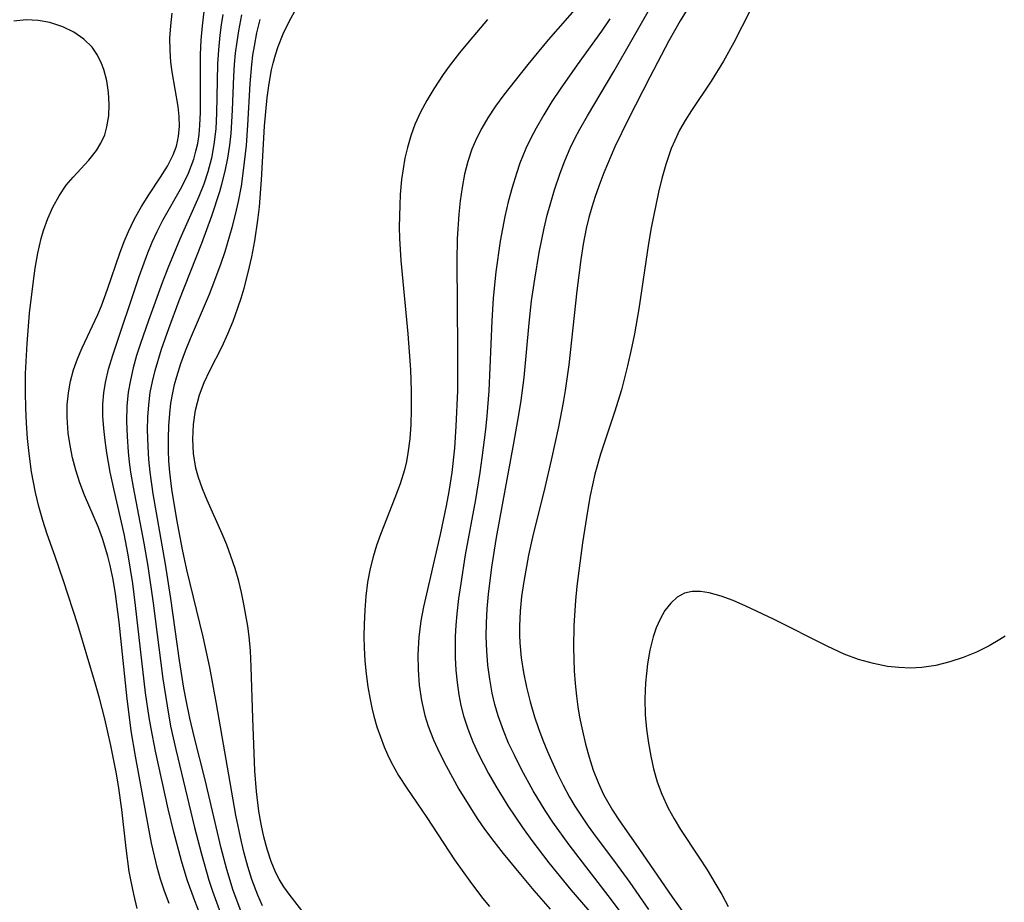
# Model space of a CAD drawing. Header units: metres. Extents: x 1073367 to 1082519, y 1569854 to 1574957.
# Tile 678 of 1056: x 1080928 to 1081049, y 1570821 to 1570929. Entities that reach past the tile are written whole.
import ezdxf

# ---------------------------------------------------------------- set-up
doc = ezdxf.new("R2010")
doc.units = ezdxf.units.M
doc.layers.add('CGG_CurvaNivelLidar_v1', color=253, linetype='Continuous', lineweight=30)

msp = doc.modelspace()

# ---------------------------------------------------------------- linework, layer by layer
at = {"layer": 'CGG_CurvaNivelLidar_v1'}
for p, q in [((1081011.556, 1570933.399, 76.5), (1081008.7818, 1570928.8578, 76.5)), ((1080960.8754, 1570928.7405, 74.5), (1080962.4595, 1570931.6972, 74.5)), ((1081002.9157, 1570926.5719, 76), (1081006.1108, 1570932.1992, 76)), ((1080950.2583, 1570928.2286, 76.5), (1080950.4664, 1570929.9706, 76.5)), ((1080996.4498, 1570930.8942, 75), (1080992.6022, 1570926.5254, 75)), ((1081017.3817, 1570930.1225, 77), (1081015.383, 1570926.193, 77)), ((1080928.6532, 1570928.9596, 77.5), (1080927.1547, 1570928.8028, 77.5)), ((1080930.1193, 1570928.8876, 77.5), (1080928.6532, 1570928.9596, 77.5)), ((1080931.5687, 1570928.6173, 77.5), (1080930.1193, 1570928.8876, 77.5)), ((1080946.3679, 1570928.2341, 77), (1080946.5444, 1570929.7704, 77)), ((1080952.7535, 1570929.6149, 76), (1080952.5491, 1570928.3549, 76)), ((1080954.6985, 1570927.6283, 75.5), (1080955.089, 1570929.5833, 75.5)), ((1080956.9236, 1570927.3875, 75), (1080957.3118, 1570928.9998, 75)), ((1080960.1536, 1570927.2337, 74.5), (1080960.8754, 1570928.7405, 74.5)), ((1080985.1878, 1570928.9986, 74.5), (1080982.9156, 1570926.3671, 74.5)), ((1081000.1816, 1570929.1026, 75.5), (1080999.1473, 1570927.5789, 75.5)), ((1081008.7818, 1570928.8578, 76.5), (1081007.4099, 1570926.4043, 76.5)), ((1080933.149, 1570928.1002, 77.5), (1080931.5687, 1570928.6173, 77.5)), ((1080934.4986, 1570927.4422, 77.5), (1080933.149, 1570928.1002, 77.5)), ((1080946.2783, 1570926.6987, 77), (1080946.3679, 1570928.2341, 77)), ((1080950.1168, 1570926.4756, 76.5), (1080950.2583, 1570928.2286, 76.5)), ((1080952.5491, 1570928.3549, 76), (1080952.3842, 1570927.0854, 76)), ((1080954.489, 1570926.2644, 75.5), (1080954.6985, 1570927.6283, 75.5)), ((1080999.1473, 1570927.5789, 75.5), (1080996.169, 1570923.4568, 75.5)), ((1080935.7118, 1570926.6112, 77.5), (1080934.4986, 1570927.4422, 77.5)), ((1080936.7371, 1570925.5998, 77.5), (1080935.7118, 1570926.6112, 77.5)), ((1080946.2845, 1570925.2259, 77), (1080946.2783, 1570926.6987, 77)), ((1080950.0323, 1570924.718, 76.5), (1080950.1168, 1570926.4756, 76.5)), ((1080952.3842, 1570927.0854, 76), (1080952.2108, 1570925.3085, 76)), ((1080954.3238, 1570924.8901, 75.5), (1080954.489, 1570926.2644, 75.5)), ((1080956.6134, 1570925.748, 75), (1080956.9236, 1570927.3875, 75)), ((1080959.5246, 1570925.6902, 74.5), (1080960.1536, 1570927.2337, 74.5)), ((1080982.9156, 1570926.3671, 74.5), (1080981.7459, 1570924.926, 74.5)), ((1080992.6022, 1570926.5254, 75), (1080990.1191, 1570923.513, 75)), ((1081000.6414, 1570922.6522, 76), (1081002.9157, 1570926.5719, 76)), ((1081007.4099, 1570926.4043, 76.5), (1081005.0652, 1570921.9531, 76.5)), ((1080937.3906, 1570924.6546, 77.5), (1080936.7371, 1570925.5998, 77.5)), ((1080946.3833, 1570923.769, 77), (1080946.2845, 1570925.2259, 77)), ((1080952.2108, 1570925.3085, 76), (1080952.0991, 1570923.5236, 76)), ((1080956.445, 1570924.6189, 75), (1080956.6134, 1570925.748, 75)), ((1080959.1926, 1570924.6923, 74.5), (1080959.5246, 1570925.6902, 74.5)), ((1081015.383, 1570926.193, 77), (1081014.0854, 1570923.8829, 77)), ((1080937.9048, 1570923.6124, 77.5), (1080937.3906, 1570924.6546, 77.5)), ((1080950.0003, 1570922.4187, 76.5), (1080950.0323, 1570924.718, 76.5)), ((1080954.2, 1570923.508, 75.5), (1080954.3238, 1570924.8901, 75.5)), ((1080956.3091, 1570923.4816, 75), (1080956.445, 1570924.6189, 75)), ((1080958.9109, 1570923.6757, 74.5), (1080959.1926, 1570924.6923, 74.5)), ((1080981.7459, 1570924.926, 74.5), (1080980.6172, 1570923.4611, 74.5)), ((1081014.0854, 1570923.8829, 77), (1081012.5982, 1570921.4556, 77)), ((1080938.1795, 1570922.8744, 77.5), (1080937.9048, 1570923.6124, 77.5)), ((1080938.5451, 1570921.4874, 77.5), (1080938.1795, 1570922.8744, 77.5)), ((1080946.5308, 1570922.5972, 77), (1080946.3833, 1570923.769, 77)), ((1080952.0991, 1570923.5236, 76), (1080951.9816, 1570917.5462, 76)), ((1080954.1118, 1570922.0843, 75.5), (1080954.2, 1570923.508, 75.5)), ((1080956.1124, 1570921.1287, 75), (1080956.3091, 1570923.4816, 75)), ((1080958.4097, 1570921.1513, 74.5), (1080958.7174, 1570922.8401, 74.5)), ((1080958.7174, 1570922.8401, 74.5), (1080958.9109, 1570923.6757, 74.5)), ((1080980.6172, 1570923.4611, 74.5), (1080979.7442, 1570922.257, 74.5)), ((1080990.1191, 1570923.513, 75), (1080987.1947, 1570919.7632, 75)), ((1080996.169, 1570923.4568, 75.5), (1080994.0694, 1570920.4667, 75.5)), ((1080997.4189, 1570917.2006, 76), (1081000.6414, 1570922.6522, 76)), ((1080938.7596, 1570920.0587, 77.5), (1080938.5451, 1570921.4874, 77.5)), ((1080947.2953, 1570918.331, 77), (1080946.5308, 1570922.5972, 77)), ((1080950.0255, 1570917.6302, 76.5), (1080950.0003, 1570922.4187, 76.5)), ((1080953.9374, 1570917.9212, 75.5), (1080954.1118, 1570922.0843, 75.5)), ((1080979.7442, 1570922.257, 74.5), (1080978.6, 1570920.5291, 74.5)), ((1081005.0652, 1570921.9531, 76.5), (1081002.4634, 1570916.8225, 76.5)), ((1081012.5982, 1570921.4556, 77), (1081010.1656, 1570917.8662, 77)), ((1080955.8154, 1570916.0754, 75), (1080956.1124, 1570921.1287, 75)), ((1080958.1811, 1570919.435, 74.5), (1080958.4097, 1570921.1513, 74.5)), ((1080978.6, 1570920.5291, 74.5), (1080977.7477, 1570919.1002, 74.5)), ((1080994.0694, 1570920.4667, 75.5), (1080993.0634, 1570918.9453, 75.5)), ((1080938.8341, 1570918.6233, 77.5), (1080938.7596, 1570920.0587, 77.5)), ((1080957.8754, 1570915.9485, 74.5), (1080958.1811, 1570919.435, 74.5)), ((1080977.7477, 1570919.1002, 74.5), (1080976.9721, 1570917.6383, 74.5)), ((1080987.1947, 1570919.7632, 75), (1080986.179, 1570918.3717, 75)), ((1080938.7695, 1570917.2144, 77.5), (1080938.8341, 1570918.6233, 77.5)), ((1080947.4172, 1570917.1108, 77), (1080947.2953, 1570918.331, 77)), ((1080953.7556, 1570915.0576, 75.5), (1080953.9374, 1570917.9212, 75.5)), ((1080986.179, 1570918.3717, 75), (1080985.2286, 1570916.9491, 75)), ((1080993.0634, 1570918.9453, 75.5), (1080992.0656, 1570917.3394, 75.5)), ((1081010.1656, 1570917.8662, 77), (1081009.3877, 1570916.6394, 77)), ((1080938.5566, 1570915.8649, 77.5), (1080938.7695, 1570917.2144, 77.5)), ((1080947.4354, 1570915.901, 77), (1080947.4172, 1570917.1108, 77)), ((1080949.9527, 1570916.0639, 76.5), (1080950.0255, 1570917.6302, 76.5)), ((1080951.9816, 1570917.5462, 76), (1080951.8797, 1570915.6122, 76)), ((1080976.9721, 1570917.6383, 74.5), (1080976.2933, 1570916.1372, 74.5)), ((1080985.2286, 1570916.9491, 75), (1080984.4953, 1570915.708, 75)), ((1080992.0656, 1570917.3394, 75.5), (1080991.1285, 1570915.7038, 75.5)), ((1080996.5157, 1570915.5906, 76), (1080997.4189, 1570917.2006, 76)), ((1081002.4634, 1570916.8225, 76.5), (1081000.8008, 1570913.3954, 76.5)), ((1081009.3877, 1570916.6394, 77), (1081008.7261, 1570915.4428, 77)), ((1080938.2757, 1570914.8905, 77.5), (1080938.5566, 1570915.8649, 77.5)), ((1080947.331, 1570914.7116, 77), (1080947.4354, 1570915.901, 77)), ((1080949.8415, 1570914.9422, 76.5), (1080949.9527, 1570916.0639, 76.5)), ((1080951.8797, 1570915.6122, 76), (1080951.667, 1570913.6981, 76)), ((1080955.6391, 1570913.5877, 75), (1080955.8154, 1570916.0754, 75)), ((1080957.4918, 1570909.3868, 74.5), (1080957.8754, 1570915.9485, 74.5)), ((1080976.2933, 1570916.1372, 74.5), (1080975.7815, 1570914.7471, 74.5)), ((1080984.4953, 1570915.708, 75), (1080983.8404, 1570914.4313, 75)), ((1080991.1285, 1570915.7038, 75.5), (1080990.4829, 1570914.4688, 75.5)), ((1080995.9012, 1570914.4188, 76), (1080996.5157, 1570915.5906, 76)), ((1081008.7261, 1570915.4428, 77), (1081008.1308, 1570914.2044, 77)), ((1080937.8151, 1570913.878, 77.5), (1080938.2757, 1570914.8905, 77.5)), ((1080947.2093, 1570914.0525, 77), (1080947.331, 1570914.7116, 77)), ((1080949.6687, 1570913.8358, 76.5), (1080949.8415, 1570914.9422, 76.5)), ((1080953.6041, 1570913.6348, 75.5), (1080953.7556, 1570915.0576, 75.5)), ((1080975.7815, 1570914.7471, 74.5), (1080975.3643, 1570913.3242, 74.5)), ((1080983.8404, 1570914.4313, 75), (1080983.2762, 1570913.117, 75)), ((1080990.4829, 1570914.4688, 75.5), (1080989.8896, 1570913.2106, 75.5)), ((1080995.3251, 1570913.2296, 76), (1080995.9012, 1570914.4188, 76)), ((1081008.1308, 1570914.2044, 77), (1081007.7037, 1570913.1963, 77)), ((1080937.2574, 1570912.9631, 77.5), (1080937.8151, 1570913.878, 77.5)), ((1080946.6746, 1570912.4226, 77), (1080947.0593, 1570913.475, 77)), ((1080947.0593, 1570913.475, 77), (1080947.2093, 1570914.0525, 77)), ((1080949.4548, 1570912.8645, 76.5), (1080949.6687, 1570913.8358, 76.5)), ((1080951.667, 1570913.6981, 76), (1080951.3529, 1570912.0145, 76)), ((1080953.3585, 1570912.026, 75.5), (1080953.6041, 1570913.6348, 75.5)), ((1080955.3007, 1570910.5268, 75), (1080955.6391, 1570913.5877, 75)), ((1080975.3643, 1570913.3242, 74.5), (1080975.0704, 1570912.0366, 74.5)), ((1080983.2762, 1570913.117, 75), (1080982.7664, 1570911.6063, 75)), ((1080989.8896, 1570913.2106, 75.5), (1080989.1623, 1570911.413, 75.5)), ((1080994.6673, 1570911.7126, 76), (1080995.3251, 1570913.2296, 76)), ((1081000.8008, 1570913.3954, 76.5), (1080999.4454, 1570910.2324, 76.5)), ((1081007.7037, 1570913.1963, 77), (1081007.3399, 1570912.2229, 77)), ((1080934.3969, 1570909.7119, 77.5), (1080936.335, 1570911.7848, 77.5)), ((1080936.335, 1570911.7848, 77.5), (1080937.2574, 1570912.9631, 77.5)), ((1080945.9666, 1570911.0507, 77), (1080946.6746, 1570912.4226, 77)), ((1080948.526, 1570910.1734, 76.5), (1080949.1832, 1570911.9104, 76.5)), ((1080949.1832, 1570911.9104, 76.5), (1080949.4548, 1570912.8645, 76.5)), ((1080951.3529, 1570912.0145, 76), (1080950.918, 1570910.3589, 76)), ((1080953.0367, 1570910.4303, 75.5), (1080953.3585, 1570912.026, 75.5)), ((1080975.0704, 1570912.0366, 74.5), (1080974.8395, 1570910.7312, 74.5)), ((1081007.3399, 1570912.2229, 77), (1081007.0131, 1570911.2319, 77)), ((1080945.1185, 1570909.7137, 77), (1080945.9666, 1570911.0507, 77)), ((1080974.8395, 1570910.7312, 74.5), (1080974.6632, 1570909.4116, 74.5)), ((1080982.7664, 1570911.6063, 75), (1080982.3698, 1570910.0551, 75)), ((1080989.1623, 1570911.413, 75.5), (1080988.7201, 1570910.1493, 75.5)), ((1080994.0734, 1570910.168, 76), (1080994.6673, 1570911.7126, 76)), ((1081007.0131, 1570911.2319, 77), (1081006.5417, 1570909.5542, 77)), ((1080933.5383, 1570908.6999, 77.5), (1080934.3969, 1570909.7119, 77.5)), ((1080943.6654, 1570907.5467, 77), (1080945.1185, 1570909.7137, 77)), ((1080947.7112, 1570908.4997, 76.5), (1080948.526, 1570910.1734, 76.5)), ((1080950.918, 1570910.3589, 76), (1080950.4054, 1570908.8359, 76)), ((1080952.6418, 1570908.8497, 75.5), (1080953.0367, 1570910.4303, 75.5)), ((1080955.027, 1570908.6087, 75), (1080955.3007, 1570910.5268, 75)), ((1080957.2355, 1570906.0673, 74.5), (1080957.4918, 1570909.3868, 74.5)), ((1080974.6632, 1570909.4116, 74.5), (1080974.4975, 1570907.5929, 74.5)), ((1080982.3698, 1570910.0551, 75), (1080982.064, 1570908.4384, 75)), ((1080988.7201, 1570910.1493, 75.5), (1080988.1851, 1570908.4189, 75.5)), ((1080993.386, 1570908.1303, 76), (1080994.0734, 1570910.168, 76)), ((1080999.4454, 1570910.2324, 76.5), (1080998.8167, 1570908.6, 76.5)), ((1081006.5417, 1570909.5542, 77), (1081006.1335, 1570907.8474, 77)), ((1080932.6859, 1570907.4159, 77.5), (1080933.5383, 1570908.6999, 77.5)), ((1080945.4136, 1570904.452, 76.5), (1080947.7112, 1570908.4997, 76.5)), ((1080950.4054, 1570908.8359, 76), (1080949.8153, 1570907.3343, 76)), ((1080952.3798, 1570907.9384, 75.5), (1080952.6418, 1570908.8497, 75.5)), ((1080954.6831, 1570906.7056, 75), (1080955.027, 1570908.6087, 75)), ((1080982.064, 1570908.4384, 75), (1080981.8334, 1570906.797, 75)), ((1080988.1851, 1570908.4189, 75.5), (1080987.7141, 1570906.6655, 75.5)), ((1080998.8167, 1570908.6, 76.5), (1080998.3729, 1570907.3275, 76.5)), ((1080931.9404, 1570906.0063, 77.5), (1080932.6859, 1570907.4159, 77.5)), ((1080942.7803, 1570906.1095, 77), (1080943.6654, 1570907.5467, 77)), ((1080949.8153, 1570907.3343, 76), (1080947.4914, 1570902.1182, 76)), ((1080951.4066, 1570904.9727, 75.5), (1080952.3798, 1570907.9384, 75.5)), ((1080974.4975, 1570907.5929, 74.5), (1080974.4215, 1570906.2535, 74.5)), ((1080992.9277, 1570906.5898, 76), (1080993.386, 1570908.1303, 76)), ((1080998.3729, 1570907.3275, 76.5), (1080997.968, 1570906.0427, 76.5)), ((1081006.1335, 1570907.8474, 77), (1081005.2354, 1570903.4893, 77)), ((1080931.3203, 1570904.6168, 77.5), (1080931.9404, 1570906.0063, 77.5)), ((1080941.9466, 1570904.6136, 77), (1080942.7803, 1570906.1095, 77)), ((1080954.3175, 1570905.1093, 75), (1080954.6831, 1570906.7056, 75)), ((1080957.0477, 1570904.4173, 74.5), (1080957.2355, 1570906.0673, 74.5)), ((1080974.4215, 1570906.2535, 74.5), (1080974.3778, 1570903.5596, 74.5)), ((1080981.8334, 1570906.797, 75), (1080981.6603, 1570905.1731, 75)), ((1080987.7141, 1570906.6655, 75.5), (1080987.3054, 1570904.8925, 75.5)), ((1080992.5113, 1570905.035, 76), (1080992.9277, 1570906.5898, 76)), ((1080997.968, 1570906.0427, 76.5), (1080997.6045, 1570904.7456, 76.5)), ((1080930.7823, 1570903.1593, 77.5), (1080931.3203, 1570904.6168, 77.5)), ((1080941.1855, 1570903.0621, 77), (1080941.9466, 1570904.6136, 77)), ((1080950.1844, 1570901.6344, 75.5), (1080951.4066, 1570904.9727, 75.5)), ((1080953.8973, 1570903.5239, 75), (1080954.3175, 1570905.1093, 75)), ((1080981.6603, 1570905.1731, 75), (1080981.4629, 1570902.1605, 75)), ((1080987.3054, 1570904.8925, 75.5), (1080986.7471, 1570901.8567, 75.5)), ((1080992.1359, 1570903.4678, 76), (1080992.5113, 1570905.035, 76)), ((1080997.6045, 1570904.7456, 76.5), (1080997.2772, 1570903.3982, 76.5)), ((1080944.6975, 1570903.0358, 76.5), (1080945.4136, 1570904.452, 76.5)), ((1080953.0236, 1570900.6144, 75), (1080953.8973, 1570903.5239, 75)), ((1080956.659, 1570901.8922, 74.5), (1080957.0477, 1570904.4173, 74.5)), ((1080974.3778, 1570903.5596, 74.5), (1080974.4125, 1570902.2059, 74.5)), ((1080991.5231, 1570900.4534, 76), (1080992.1359, 1570903.4678, 76)), ((1080997.2772, 1570903.3982, 76.5), (1080996.8974, 1570901.4887, 76.5)), ((1081005.2354, 1570903.4893, 77), (1081004.9089, 1570901.578, 77)), ((1080930.0716, 1570900.3975, 77.5), (1080930.492, 1570902.194, 77.5)), ((1080930.492, 1570902.194, 77.5), (1080930.7823, 1570903.1593, 77.5)), ((1080940.6568, 1570901.8205, 77), (1080941.1855, 1570903.0621, 77)), ((1080944.1128, 1570901.747, 76.5), (1080944.6975, 1570903.0358, 76.5)), ((1080974.4125, 1570902.2059, 74.5), (1080974.5769, 1570899.4944, 74.5)), ((1080981.4629, 1570902.1605, 75), (1080981.4082, 1570899.4285, 75)), ((1080940.1151, 1570900.3763, 77), (1080940.6568, 1570901.8205, 77)), ((1080943.5713, 1570900.4314, 76.5), (1080944.1128, 1570901.747, 76.5)), ((1080947.4914, 1570902.1182, 76), (1080946.0063, 1570898.5679, 76)), ((1080947.405, 1570894.5837, 75.5), (1080950.1844, 1570901.6344, 75.5)), ((1080956.2964, 1570899.9481, 74.5), (1080956.659, 1570901.8922, 74.5)), ((1080986.7471, 1570901.8567, 75.5), (1080986.214, 1570898.1131, 75.5)), ((1080996.8974, 1570901.4887, 76.5), (1080996.5984, 1570899.5968, 76.5)), ((1081004.9089, 1570901.578, 77), (1081003.7234, 1570893.5891, 77)), ((1080929.7505, 1570898.5502, 77.5), (1080930.0716, 1570900.3975, 77.5)), ((1080938.6324, 1570895.9671, 77), (1080940.1151, 1570900.3763, 77)), ((1080942.5175, 1570897.5202, 76.5), (1080943.5713, 1570900.4314, 76.5)), ((1080952.5392, 1570899.1729, 75), (1080953.0236, 1570900.6144, 75)), ((1080955.8753, 1570898.0199, 74.5), (1080956.2964, 1570899.9481, 74.5)), ((1080990.9665, 1570897.2022, 76), (1080991.5231, 1570900.4534, 76)), ((1080929.4921, 1570896.6698, 77.5), (1080929.7505, 1570898.5502, 77.5)), ((1080946.0063, 1570898.5679, 76), (1080945.3066, 1570896.7688, 76)), ((1080951.7792, 1570897.1017, 75), (1080952.5392, 1570899.1729, 75)), ((1080974.5769, 1570899.4944, 74.5), (1080975.4204, 1570890.519, 74.5)), ((1080981.4082, 1570899.4285, 75), (1080981.5119, 1570888.5831, 75)), ((1080996.5984, 1570899.5968, 76.5), (1080996.1272, 1570895.7812, 76.5)), ((1080939.2735, 1570887.9191, 76.5), (1080942.5175, 1570897.5202, 76.5)), ((1080955.38, 1570896.1151, 74.5), (1080955.8753, 1570898.0199, 74.5)), ((1080986.214, 1570898.1131, 75.5), (1080985.8936, 1570894.8767, 75.5)), ((1080929.0688, 1570893.0312, 77.5), (1080929.4921, 1570896.6698, 77.5)), ((1080945.3066, 1570896.7688, 76), (1080943.6392, 1570892.1655, 76)), ((1080951.1044, 1570895.3777, 75), (1080951.7792, 1570897.1017, 75)), ((1080955.0094, 1570894.8899, 74.5), (1080955.38, 1570896.1151, 74.5)), ((1080990.5906, 1570894.5372, 76), (1080990.9665, 1570897.2022, 76)), ((1080937.8818, 1570893.9494, 77), (1080938.6324, 1570895.9671, 77)), ((1080950.4029, 1570893.6687, 75), (1080951.1044, 1570895.3777, 75)), ((1080996.1272, 1570895.7812, 76.5), (1080995.1314, 1570886.7041, 76.5)), ((1080937.4257, 1570892.8729, 77), (1080937.8818, 1570893.9494, 77)), ((1080946.1242, 1570891.1836, 75.5), (1080947.405, 1570894.5837, 75.5)), ((1080954.603, 1570893.679, 74.5), (1080955.0094, 1570894.8899, 74.5)), ((1080985.8936, 1570894.8767, 75.5), (1080985.724, 1570892.1238, 75.5)), ((1080990.2914, 1570891.837, 76), (1080990.5906, 1570894.5372, 76)), ((1080928.7569, 1570889.3475, 77.5), (1080929.0688, 1570893.0312, 77.5)), ((1080935.5108, 1570888.8171, 77), (1080937.4257, 1570892.8729, 77)), ((1080948.7866, 1570889.9557, 75), (1080950.4029, 1570893.6687, 75)), ((1080954.0068, 1570892.077, 74.5), (1080954.603, 1570893.679, 74.5)), ((1081003.7234, 1570893.5891, 77), (1081003.1736, 1570890.4926, 77)), ((1080943.6392, 1570892.1655, 76), (1080942.6688, 1570889.3485, 76)), ((1080953.3563, 1570890.5066, 74.5), (1080954.0068, 1570892.077, 74.5)), ((1080985.724, 1570892.1238, 75.5), (1080985.3368, 1570883.5319, 75.5)), ((1080989.6717, 1570885.1543, 76), (1080990.2914, 1570891.837, 76)), ((1080945.2327, 1570888.6403, 75.5), (1080946.1242, 1570891.1836, 75.5)), ((1080952.6527, 1570888.974, 74.5), (1080953.3563, 1570890.5066, 74.5)), ((1080975.4204, 1570890.519, 74.5), (1080975.7378, 1570886.1078, 74.5)), ((1081003.1736, 1570890.4926, 77), (1081002.8648, 1570888.9523, 77)), ((1080928.591, 1570885.6411, 77.5), (1080928.7569, 1570889.3475, 77.5)), ((1080942.6688, 1570889.3485, 76), (1080942.1936, 1570887.8428, 76)), ((1080948.161, 1570888.4223, 75), (1080948.7866, 1570889.9557, 75)), ((1080951.1547, 1570886.0093, 74.5), (1080952.6527, 1570888.974, 74.5)), ((1081002.8648, 1570888.9523, 77), (1081002.338, 1570886.5793, 77)), ((1080934.9346, 1570887.453, 77), (1080935.5108, 1570888.8171, 77)), ((1080938.7626, 1570886.2, 76.5), (1080939.2735, 1570887.9191, 76.5)), ((1080942.1936, 1570887.8428, 76), (1080941.7682, 1570886.3315, 76)), ((1080944.4448, 1570886.0302, 75.5), (1080945.2327, 1570888.6403, 75.5)), ((1080947.5939, 1570886.8703, 75), (1080948.161, 1570888.4223, 75)), ((1080981.5119, 1570888.5831, 75), (1080981.4861, 1570883.5199, 75)), ((1080934.461, 1570886.0932, 77), (1080934.9346, 1570887.453, 77)), ((1080947.0992, 1570885.2992, 75), (1080947.5939, 1570886.8703, 75)), ((1080995.1314, 1570886.7041, 76.5), (1080994.6978, 1570883.5683, 76.5)), ((1081002.338, 1570886.5793, 77), (1081001.5874, 1570883.6631, 77)), ((1080928.5676, 1570883.3258, 77.5), (1080928.591, 1570885.6411, 77.5)), ((1080934.0891, 1570884.7068, 77), (1080934.461, 1570886.0932, 77)), ((1080938.3587, 1570884.5333, 76.5), (1080938.7626, 1570886.2, 76.5)), ((1080941.7682, 1570886.3315, 76), (1080941.4202, 1570884.8491, 76)), ((1080944.1169, 1570884.689, 75.5), (1080944.4448, 1570886.0302, 75.5)), ((1080946.8325, 1570884.2974, 75), (1080947.0992, 1570885.2992, 75)), ((1080950.46, 1570884.5352, 74.5), (1080951.1547, 1570886.0093, 74.5)), ((1080975.7378, 1570886.1078, 74.5), (1080975.8392, 1570883.5223, 74.5)), ((1080933.8317, 1570883.2977, 77), (1080934.0891, 1570884.7068, 77)), ((1080938.1596, 1570883.299, 76.5), (1080938.3587, 1570884.5333, 76.5)), ((1080941.4202, 1570884.8491, 76), (1080941.1603, 1570883.3555, 76)), ((1080943.8582, 1570883.3378, 75.5), (1080944.1169, 1570884.689, 75.5)), ((1080946.6079, 1570883.2868, 75), (1080946.8325, 1570884.2974, 75)), ((1080949.8786, 1570883.035, 74.5), (1080950.46, 1570884.5352, 74.5)), ((1080989.3081, 1570882.3302, 76), (1080989.6717, 1570885.1543, 76)), ((1080928.6037, 1570881.4552, 77.5), (1080928.5676, 1570883.3258, 77.5)), ((1080933.6962, 1570881.8034, 77), (1080933.8317, 1570883.2977, 77)), ((1080938.0512, 1570881.8818, 76.5), (1080938.1596, 1570883.299, 76.5)), ((1080941.1603, 1570883.3555, 76), (1080940.9949, 1570881.6682, 76)), ((1080943.6659, 1570881.8222, 75.5), (1080943.8582, 1570883.3378, 75.5)), ((1080946.3939, 1570882.0234, 75), (1080946.6079, 1570883.2868, 75)), ((1080949.3979, 1570881.1787, 74.5), (1080949.8786, 1570883.035, 74.5)), ((1080975.8392, 1570883.5223, 74.5), (1080975.8479, 1570881.191, 74.5)), ((1080981.4861, 1570883.5199, 75), (1080981.3162, 1570879.2054, 75)), ((1080985.3368, 1570883.5319, 75.5), (1080985.0932, 1570880.4569, 75.5)), ((1080994.6978, 1570883.5683, 76.5), (1080994.45, 1570882.0871, 76.5)), ((1081001.5874, 1570883.6631, 77), (1081000.7557, 1570880.935, 77)), ((1080933.6826, 1570880.2956, 77), (1080933.6962, 1570881.8034, 77)), ((1080938.0551, 1570880.4138, 76.5), (1080938.0512, 1570881.8818, 76.5)), ((1080940.9949, 1570881.6682, 76), (1080940.9483, 1570879.8086, 76)), ((1080943.5621, 1570880.2946, 75.5), (1080943.6659, 1570881.8222, 75.5)), ((1080946.2418, 1570880.7481, 75), (1080946.3939, 1570882.0234, 75)), ((1080989.0342, 1570880.5901, 76), (1080989.3081, 1570882.3302, 76)), ((1080994.45, 1570882.0871, 76.5), (1080993.8815, 1570879.1355, 76.5)), ((1080928.6866, 1570879.5831, 77.5), (1080928.6037, 1570881.4552, 77.5)), ((1080946.1293, 1570879.2551, 75), (1080946.2418, 1570880.7481, 75)), ((1080949.1513, 1570879.4154, 74.5), (1080949.3979, 1570881.1787, 74.5)), ((1080975.8479, 1570881.191, 74.5), (1080975.7879, 1570879.41, 74.5)), ((1080985.0932, 1570880.4569, 75.5), (1080984.9214, 1570878.7929, 75.5)), ((1080988.4245, 1570877.1153, 76), (1080989.0342, 1570880.5901, 76)), ((1081000.7557, 1570880.935, 77), (1080999.0256, 1570875.7759, 77)), ((1080928.818, 1570877.7134, 77.5), (1080928.6866, 1570879.5831, 77.5)), ((1080933.8165, 1570878.3644, 77), (1080933.6826, 1570880.2956, 77)), ((1080938.1512, 1570878.935, 76.5), (1080938.0551, 1570880.4138, 76.5)), ((1080940.9483, 1570879.8086, 76), (1080941.0108, 1570877.9386, 76)), ((1080943.5322, 1570878.7582, 75.5), (1080943.5621, 1570880.2946, 75.5)), ((1080946.0794, 1570877.7531, 75), (1080946.1293, 1570879.2551, 75)), ((1080949.0786, 1570877.6322, 74.5), (1080949.1513, 1570879.4154, 74.5)), ((1080975.7879, 1570879.41, 74.5), (1080975.655, 1570877.6461, 74.5)), ((1080934.0309, 1570876.8401, 77), (1080933.8165, 1570878.3644, 77)), ((1080938.3174, 1570877.4477, 76.5), (1080938.1512, 1570878.935, 76.5)), ((1080943.5879, 1570876.6999, 75.5), (1080943.5322, 1570878.7582, 75.5)), ((1080981.3162, 1570879.2054, 75), (1080981.1306, 1570876.5222, 75)), ((1080984.9214, 1570878.7929, 75.5), (1080984.498, 1570875.3281, 75.5)), ((1080993.8815, 1570879.1355, 76.5), (1080992.985, 1570875.0444, 76.5)), ((1080929.0042, 1570875.8504, 77.5), (1080928.818, 1570877.7134, 77.5)), ((1080934.3354, 1570875.3249, 77), (1080934.0309, 1570876.8401, 77)), ((1080938.5358, 1570875.9535, 76.5), (1080938.3174, 1570877.4477, 76.5)), ((1080941.0108, 1570877.9386, 76), (1080941.1573, 1570876.0624, 76)), ((1080946.0899, 1570876.2454, 75), (1080946.0794, 1570877.7531, 75)), ((1080949.1771, 1570875.8475, 74.5), (1080949.0786, 1570877.6322, 74.5)), ((1080975.655, 1570877.6461, 74.5), (1080975.4295, 1570875.9053, 74.5)), ((1080986.2918, 1570865.5815, 76), (1080988.4245, 1570877.1153, 76)), ((1080929.316, 1570873.6306, 77.5), (1080929.0042, 1570875.8504, 77.5)), ((1080938.9641, 1570873.5561, 76.5), (1080938.5358, 1570875.9535, 76.5)), ((1080941.1573, 1570876.0624, 76), (1080941.2926, 1570874.8167, 76)), ((1080943.6942, 1570875.1316, 75.5), (1080943.5879, 1570876.6999, 75.5)), ((1080946.15, 1570874.9011, 75), (1080946.0899, 1570876.2454, 75)), ((1080949.4583, 1570874.0798, 74.5), (1080949.1771, 1570875.8475, 74.5)), ((1080975.4295, 1570875.9053, 74.5), (1080975.2401, 1570874.8782, 74.5)), ((1080981.1306, 1570876.5222, 75), (1080980.8017, 1570873.5396, 75)), ((1080999.0256, 1570875.7759, 77), (1080998.3531, 1570873.342, 77)), ((1080934.7283, 1570873.8255, 77), (1080934.3354, 1570875.3249, 77)), ((1080941.2926, 1570874.8167, 76), (1080941.4579, 1570873.5712, 76)), ((1080943.8535, 1570873.5631, 75.5), (1080943.6942, 1570875.1316, 75.5)), ((1080946.2567, 1570873.5562, 75), (1080946.15, 1570874.9011, 75)), ((1080975.2401, 1570874.8782, 74.5), (1080975.0021, 1570873.8639, 74.5)), ((1080984.498, 1570875.3281, 75.5), (1080984.2426, 1570873.5282, 75.5)), ((1080992.985, 1570875.0444, 76.5), (1080992.2052, 1570871.716, 76.5)), ((1080929.8062, 1570871.0964, 77.5), (1080929.316, 1570873.6306, 77.5)), ((1080935.2338, 1570872.2775, 77), (1080934.7283, 1570873.8255, 77)), ((1080939.4311, 1570871.3574, 76.5), (1080938.9641, 1570873.5561, 76.5)), ((1080941.4579, 1570873.5712, 76), (1080941.7579, 1570871.7213, 76)), ((1080944.2304, 1570870.9179, 75.5), (1080943.8535, 1570873.5631, 75.5)), ((1080946.5041, 1570871.484, 75), (1080946.2567, 1570873.5562, 75)), ((1080949.7602, 1570872.9129, 74.5), (1080949.4583, 1570874.0798, 74.5)), ((1080975.0021, 1570873.8639, 74.5), (1080974.4718, 1570872.1408, 74.5)), ((1080980.8017, 1570873.5396, 75), (1080980.4422, 1570871.2213, 75)), ((1080984.2426, 1570873.5282, 75.5), (1080983.6937, 1570870.2174, 75.5)), ((1080998.3531, 1570873.342, 77), (1080997.7774, 1570870.7145, 77)), ((1080935.8194, 1570870.7555, 77), (1080935.2338, 1570872.2775, 77)), ((1080950.2448, 1570871.5199, 74.5), (1080949.7602, 1570872.9129, 74.5)), ((1080974.4718, 1570872.1408, 74.5), (1080973.8375, 1570870.442, 74.5)), ((1080930.2136, 1570869.3694, 77.5), (1080929.8062, 1570871.0964, 77.5)), ((1080940.6434, 1570866.0364, 76.5), (1080939.4311, 1570871.3574, 76.5)), ((1080941.7579, 1570871.7213, 76), (1080943.0859, 1570864.8967, 76)), ((1080945.7226, 1570862.3046, 75.5), (1080944.2304, 1570870.9179, 75.5)), ((1080947.1023, 1570867.7969, 75), (1080946.5041, 1570871.484, 75)), ((1080950.8212, 1570870.1436, 74.5), (1080950.2448, 1570871.5199, 74.5)), ((1080980.4422, 1570871.2213, 75), (1080980.1169, 1570869.4543, 75)), ((1080992.2052, 1570871.716, 76.5), (1080990.7031, 1570865.5971, 76.5)), ((1080937.5119, 1570866.798, 77), (1080935.8194, 1570870.7555, 77)), ((1080952.6728, 1570866.042, 74.5), (1080950.8212, 1570870.1436, 74.5)), ((1080973.8375, 1570870.442, 74.5), (1080972.0594, 1570865.9404, 74.5)), ((1080983.6937, 1570870.2174, 75.5), (1080982.4572, 1570863.4413, 75.5)), ((1080997.7774, 1570870.7145, 77), (1080997.428, 1570868.7927, 77)), ((1080930.6796, 1570867.6627, 77.5), (1080930.2136, 1570869.3694, 77.5)), ((1080980.1169, 1570869.4543, 75), (1080979.3798, 1570865.9344, 75)), ((1080997.428, 1570868.7927, 77), (1080996.8242, 1570864.9216, 77)), ((1080931.2105, 1570865.9817, 77.5), (1080930.6796, 1570867.6627, 77.5)), ((1080947.8204, 1570864.1166, 75), (1080947.1023, 1570867.7969, 75)), ((1080932.2026, 1570863.2414, 77.5), (1080931.2105, 1570865.9817, 77.5)), ((1080938.0069, 1570865.4615, 77), (1080937.5119, 1570866.798, 77)), ((1080941.161, 1570863.4452, 76.5), (1080940.6434, 1570866.0364, 76.5)), ((1080953.2289, 1570864.6779, 74.5), (1080952.6728, 1570866.042, 74.5)), ((1080972.0594, 1570865.9404, 74.5), (1080971.5802, 1570864.5764, 74.5)), ((1080938.6758, 1570863.2671, 77), (1080938.0069, 1570865.4615, 77)), ((1080943.0859, 1570864.8967, 76), (1080943.5822, 1570862.0433, 76)), ((1080979.3798, 1570865.9344, 75), (1080977.338, 1570857.0835, 75)), ((1080985.7089, 1570861.9414, 76), (1080986.2918, 1570865.5815, 76)), ((1080990.7031, 1570865.5971, 76.5), (1080990.221, 1570863.4233, 76.5)), ((1080996.8242, 1570864.9216, 77), (1080996.4767, 1570862.4236, 77)), ((1080948.3569, 1570861.6117, 75), (1080947.8204, 1570864.1166, 75)), ((1080953.7456, 1570863.2923, 74.5), (1080953.2289, 1570864.6779, 74.5)), ((1080971.5802, 1570864.5764, 74.5), (1080971.157, 1570863.1957, 74.5)), ((1080933.2397, 1570860.2509, 77.5), (1080932.2026, 1570863.2414, 77.5)), ((1080938.9543, 1570862.1372, 77), (1080938.6758, 1570863.2671, 77)), ((1080941.4583, 1570861.6954, 76.5), (1080941.161, 1570863.4452, 76.5)), ((1080954.2511, 1570861.7702, 74.5), (1080953.7456, 1570863.2923, 74.5)), ((1080971.157, 1570863.1957, 74.5), (1080970.8005, 1570861.7608, 74.5)), ((1080982.4572, 1570863.4413, 75.5), (1080981.8957, 1570859.9587, 75.5)), ((1080990.221, 1570863.4233, 76.5), (1080989.6261, 1570860.1881, 76.5)), ((1080996.4767, 1570862.4236, 77), (1080996.1475, 1570859.6283, 77)), ((1080939.3072, 1570860.426, 77), (1080938.9543, 1570862.1372, 77)), ((1080941.7201, 1570859.9387, 76.5), (1080941.4583, 1570861.6954, 76.5)), ((1080943.5822, 1570862.0433, 76), (1080944.2362, 1570857.5347, 76)), ((1080946.3644, 1570858.0899, 75.5), (1080945.7226, 1570862.3046, 75.5)), ((1080950.3527, 1570853.4254, 75), (1080948.3569, 1570861.6117, 75)), ((1080954.6967, 1570860.226, 74.5), (1080954.2511, 1570861.7702, 74.5)), ((1080970.8005, 1570861.7608, 74.5), (1080970.4922, 1570860.0888, 74.5)), ((1080985.3085, 1570858.6355, 76), (1080985.7089, 1570861.9414, 76)), ((1080934.9962, 1570854.8705, 77.5), (1080933.2397, 1570860.2509, 77.5)), ((1080939.6002, 1570858.6948, 77), (1080939.3072, 1570860.426, 77)), ((1080942.0715, 1570857.2312, 76.5), (1080941.7201, 1570859.9387, 76.5)), ((1080955.0432, 1570858.8244, 74.5), (1080954.6967, 1570860.226, 74.5)), ((1080970.4922, 1570860.0888, 74.5), (1080970.2755, 1570858.3976, 74.5)), ((1080981.8957, 1570859.9587, 75.5), (1080981.6367, 1570858.0903, 75.5)), ((1080989.6261, 1570860.1881, 76.5), (1080989.3673, 1570858.3666, 76.5)), ((1080955.3442, 1570857.41, 74.5), (1080955.0432, 1570858.8244, 74.5)), ((1080996.1475, 1570859.6283, 77), (1080995.979, 1570857.8739, 77)), ((1081009.3251, 1570858.7404, 77.5), (1081008.4234, 1570858.2562, 77.5)), ((1081010.261, 1570858.9469, 77.5), (1081009.3251, 1570858.7404, 77.5)), ((1081011.2772, 1570858.9498, 77.5), (1081010.261, 1570858.9469, 77.5)), ((1081012.3561, 1570858.7889, 77.5), (1081011.2772, 1570858.9498, 77.5)), ((1081013.8241, 1570858.3884, 77.5), (1081012.3561, 1570858.7889, 77.5)), ((1080940.0654, 1570855.1924, 77), (1080939.6002, 1570858.6948, 77)), ((1080944.2362, 1570857.5347, 76), (1080945.4188, 1570848.2724, 76)), ((1080947.4429, 1570850.5268, 75.5), (1080946.3644, 1570858.0899, 75.5)), ((1080970.2755, 1570858.3976, 74.5), (1080970.1338, 1570856.6929, 74.5)), ((1080981.6367, 1570858.0903, 75.5), (1080981.4236, 1570856.2221, 75.5)), ((1080985.1532, 1570856.8289, 76), (1080985.3085, 1570858.6355, 76)), ((1080989.3673, 1570858.3666, 76.5), (1080989.1818, 1570856.545, 76.5)), ((1080995.979, 1570857.8739, 77), (1080995.7703, 1570854.7864, 77)), ((1081007.6265, 1570857.5371, 77.5), (1081006.9271, 1570856.6292, 77.5)), ((1081008.4234, 1570858.2562, 77.5), (1081007.6265, 1570857.5371, 77.5)), ((1081015.3031, 1570857.8386, 77.5), (1081013.8241, 1570858.3884, 77.5)), ((1081016.821, 1570857.1798, 77.5), (1081015.3031, 1570857.8386, 77.5)), ((1080943.2888, 1570846.5443, 76.5), (1080942.0715, 1570857.2312, 76.5)), ((1080955.8034, 1570854.718, 74.5), (1080955.3442, 1570857.41, 74.5)), ((1080970.1338, 1570856.6929, 74.5), (1080970.0558, 1570854.9801, 74.5)), ((1080977.338, 1570857.0835, 75), (1080977.0135, 1570855.3495, 75)), ((1080985.0582, 1570855.1421, 76), (1080985.1532, 1570856.8289, 76)), ((1080989.1818, 1570856.545, 76.5), (1080989.0919, 1570854.7249, 76.5)), ((1081006.9271, 1570856.6292, 77.5), (1081006.3231, 1570855.5692, 77.5)), ((1081020.226, 1570855.5574, 77.5), (1081016.821, 1570857.1798, 77.5)), ((1080941.0145, 1570845.8212, 77), (1080940.0654, 1570855.1924, 77)), ((1080977.0135, 1570855.3495, 75), (1080976.7614, 1570853.3682, 75)), ((1080981.4236, 1570856.2221, 75.5), (1080981.3061, 1570854.8278, 75.5)), ((1080985.0279, 1570853.4586, 76), (1080985.0582, 1570855.1421, 76)), ((1081006.3231, 1570855.5692, 77.5), (1081005.8669, 1570854.5226, 77.5)), ((1081026.8747, 1570852.2113, 77.5), (1081020.226, 1570855.5574, 77.5)), ((1080937.1683, 1570847.5988, 77.5), (1080934.9962, 1570854.8705, 77.5)), ((1080955.9687, 1570853.4448, 74.5), (1080955.8034, 1570854.718, 74.5)), ((1080970.0558, 1570854.9801, 74.5), (1080970.0379, 1570853.4404, 74.5)), ((1080981.3061, 1570854.8278, 75.5), (1080981.2337, 1570853.4345, 75.5)), ((1080989.0919, 1570854.7249, 76.5), (1080989.0964, 1570853.6033, 76.5)), ((1080995.7703, 1570854.7864, 77), (1080995.7241, 1570852.1204, 77)), ((1081005.8669, 1570854.5226, 77.5), (1081005.4852, 1570853.3973, 77.5)), ((1080951.1585, 1570849.639, 75), (1080950.3527, 1570853.4254, 75)), ((1080956.1334, 1570851.7047, 74.5), (1080955.9687, 1570853.4448, 74.5)), ((1080970.0379, 1570853.4404, 74.5), (1080970.0724, 1570852.0555, 74.5)), ((1080976.7614, 1570853.3682, 75), (1080976.6484, 1570851.2488, 75)), ((1080981.2337, 1570853.4345, 75.5), (1080981.2131, 1570852.1466, 75.5)), ((1080985.0831, 1570851.6986, 76), (1080985.0279, 1570853.4586, 76)), ((1080989.0964, 1570853.6033, 76.5), (1080989.1402, 1570852.662, 76.5)), ((1081005.4852, 1570853.3973, 77.5), (1081005.0825, 1570851.7823, 77.5)), ((1081047.9593, 1570853.068, 77.5), (1081046.6475, 1570852.2956, 77.5)), ((1081048.5989, 1570853.5, 77.5), (1081047.9593, 1570853.068, 77.5)), ((1080956.2422, 1570849.732, 74.5), (1080956.1334, 1570851.7047, 74.5)), ((1080970.0724, 1570852.0555, 74.5), (1080970.1702, 1570850.4647, 74.5)), ((1080981.2131, 1570852.1466, 75.5), (1080981.2352, 1570850.8615, 75.5)), ((1080985.2274, 1570849.9474, 76), (1080985.0831, 1570851.6986, 76)), ((1080989.1402, 1570852.662, 76.5), (1080989.3219, 1570850.8453, 76.5)), ((1080995.7241, 1570852.1204, 77), (1080995.8174, 1570849.2393, 77)), ((1081005.0825, 1570851.7823, 77.5), (1081004.7889, 1570850.0864, 77.5)), ((1081028.884, 1570851.2866, 77.5), (1081026.8747, 1570852.2113, 77.5)), ((1081045.0841, 1570851.5298, 77.5), (1081043.4672, 1570850.8767, 77.5)), ((1081046.6475, 1570852.2956, 77.5), (1081045.0841, 1570851.5298, 77.5)), ((1080947.9859, 1570847.1351, 75.5), (1080947.4429, 1570850.5268, 75.5)), ((1080970.1702, 1570850.4647, 74.5), (1080970.3256, 1570848.8794, 74.5)), ((1080976.6484, 1570851.2488, 75), (1080976.6715, 1570849.3607, 75)), ((1080981.2352, 1570850.8615, 75.5), (1080981.3149, 1570849.328, 75.5)), ((1080989.3219, 1570850.8453, 76.5), (1080989.6087, 1570849.0373, 76.5)), ((1081030.659, 1570850.6376, 77.5), (1081028.884, 1570851.2866, 77.5)), ((1081032.4696, 1570850.1354, 77.5), (1081030.659, 1570850.6376, 77.5)), ((1081041.8125, 1570850.335, 77.5), (1081040.1177, 1570849.9137, 77.5)), ((1081043.4672, 1570850.8767, 77.5), (1081041.8125, 1570850.335, 77.5)), ((1080951.9912, 1570845.2203, 75), (1080951.1585, 1570849.639, 75)), ((1080956.4103, 1570843.4629, 74.5), (1080956.2422, 1570849.732, 74.5)), ((1080976.6715, 1570849.3607, 75), (1080976.8105, 1570847.4851, 75)), ((1080981.3149, 1570849.328, 75.5), (1080981.4571, 1570847.8041, 75.5)), ((1080985.4562, 1570848.2291, 76), (1080985.2274, 1570849.9474, 76)), ((1080995.8174, 1570849.2393, 77), (1080995.9211, 1570847.6957, 77)), ((1081004.7889, 1570850.0864, 77.5), (1081004.6472, 1570848.939, 77.5)), ((1081034.2, 1570849.7968, 77.5), (1081032.4696, 1570850.1354, 77.5)), ((1081035.6023, 1570849.636, 77.5), (1081034.2, 1570849.7968, 77.5)), ((1081037.0045, 1570849.5845, 77.5), (1081035.6023, 1570849.636, 77.5)), ((1081038.3992, 1570849.6525, 77.5), (1081037.0045, 1570849.5845, 77.5)), ((1081040.1177, 1570849.9137, 77.5), (1081038.3992, 1570849.6525, 77.5)), ((1080945.4188, 1570848.2724, 76), (1080945.914, 1570844.9708, 76)), ((1080970.3256, 1570848.8794, 74.5), (1080970.5369, 1570847.3035, 74.5)), ((1080985.7679, 1570846.5272, 76), (1080985.4562, 1570848.2291, 76)), ((1080989.6087, 1570849.0373, 76.5), (1080989.9802, 1570847.2395, 76.5)), ((1081004.6472, 1570848.939, 77.5), (1081004.546, 1570847.7743, 77.5)), ((1080937.6586, 1570845.8795, 77.5), (1080937.1683, 1570847.5988, 77.5)), ((1080948.2917, 1570845.4475, 75.5), (1080947.9859, 1570847.1351, 75.5)), ((1080970.5369, 1570847.3035, 74.5), (1080970.8065, 1570845.7413, 74.5)), ((1080976.8105, 1570847.4851, 75), (1080977.0769, 1570845.6319, 75)), ((1080981.4571, 1570847.8041, 75.5), (1080981.6714, 1570846.2941, 75.5)), ((1080989.9802, 1570847.2395, 76.5), (1080990.4233, 1570845.4541, 76.5)), ((1080995.9211, 1570847.6957, 77), (1080996.0715, 1570846.1597, 77)), ((1081004.546, 1570847.7743, 77.5), (1081004.4711, 1570845.8181, 77.5)), ((1080938.3082, 1570843.3842, 77.5), (1080937.6586, 1570845.8795, 77.5)), ((1080941.2969, 1570843.5537, 77), (1080941.0145, 1570845.8212, 77)), ((1080943.7191, 1570843.5496, 76.5), (1080943.2888, 1570846.5443, 76.5)), ((1080948.7009, 1570843.4417, 75.5), (1080948.2917, 1570845.4475, 75.5)), ((1080970.8065, 1570845.7413, 74.5), (1080971.023, 1570844.705, 74.5)), ((1080977.0769, 1570845.6319, 75), (1080977.504, 1570843.772, 75)), ((1080981.6714, 1570846.2941, 75.5), (1080981.9254, 1570844.9981, 75.5)), ((1080986.0961, 1570845.1121, 76), (1080985.7679, 1570846.5272, 76)), ((1080990.4233, 1570845.4541, 76.5), (1080990.9604, 1570843.6087, 76.5)), ((1080996.0715, 1570846.1597, 77), (1080996.2438, 1570844.8582, 77)), ((1081004.4711, 1570845.8181, 77.5), (1081004.5178, 1570843.8483, 77.5)), ((1080945.914, 1570844.9708, 76), (1080946.3596, 1570842.483, 76)), ((1080954.3604, 1570831.5902, 75), (1080951.9912, 1570845.2203, 75)), ((1080971.023, 1570844.705, 74.5), (1080971.2731, 1570843.6792, 74.5)), ((1080981.9254, 1570844.9981, 75.5), (1080982.2499, 1570843.7198, 75.5)), ((1080986.4942, 1570843.7166, 76), (1080986.0961, 1570845.1121, 76)), ((1080996.2438, 1570844.8582, 77), (1080996.4595, 1570843.5666, 77)), ((1080939.0421, 1570840.1116, 77.5), (1080938.3082, 1570843.3842, 77.5)), ((1080941.5393, 1570841.9044, 77), (1080941.2969, 1570843.5537, 77)), ((1080943.9548, 1570842.1685, 76.5), (1080943.7191, 1570843.5496, 76.5)), ((1080949.2299, 1570841.1937, 75.5), (1080948.7009, 1570843.4417, 75.5)), ((1080956.6632, 1570837.0077, 74.5), (1080956.4103, 1570843.4629, 74.5)), ((1080971.2731, 1570843.6792, 74.5), (1080971.6414, 1570842.4041, 74.5)), ((1080977.504, 1570843.772, 75), (1080977.9177, 1570842.4737, 75)), ((1080982.2499, 1570843.7198, 75.5), (1080982.768, 1570842.1297, 75.5)), ((1080987.1327, 1570841.9236, 76), (1080986.4942, 1570843.7166, 76)), ((1080990.9604, 1570843.6087, 76.5), (1080991.4454, 1570842.1792, 76.5)), ((1080996.4595, 1570843.5666, 77), (1080996.8066, 1570841.888, 77)), ((1081004.5178, 1570843.8483, 77.5), (1081004.666, 1570842.1078, 77.5)), ((1080942.0567, 1570838.7967, 77), (1080941.5393, 1570841.9044, 77)), ((1080944.4881, 1570839.4179, 76.5), (1080943.9548, 1570842.1685, 76.5)), ((1080946.3596, 1570842.483, 76), (1080946.9751, 1570839.5938, 76)), ((1080971.6414, 1570842.4041, 74.5), (1080972.0649, 1570841.1503, 74.5)), ((1080977.9177, 1570842.4737, 75), (1080978.5828, 1570840.8069, 75)), ((1080982.768, 1570842.1297, 75.5), (1080983.387, 1570840.5687, 75.5)), ((1080987.7709, 1570840.4075, 76), (1080987.1327, 1570841.9236, 76)), ((1080991.4454, 1570842.1792, 76.5), (1080991.9797, 1570840.7652, 76.5)), ((1080996.8066, 1570841.888, 77), (1080997.1957, 1570840.2697, 77)), ((1081004.666, 1570842.1078, 77.5), (1081004.8985, 1570840.3776, 77.5)), ((1080950.5722, 1570835.9151, 75.5), (1080949.2299, 1570841.1937, 75.5)), ((1080972.0649, 1570841.1503, 74.5), (1080972.5391, 1570839.9196, 74.5)), ((1080978.5828, 1570840.8069, 75), (1080979.316, 1570839.207, 75)), ((1080991.9797, 1570840.7652, 76.5), (1080992.5535, 1570839.3651, 76.5)), ((1080939.6762, 1570836.8181, 77.5), (1080939.0421, 1570840.1116, 77.5)), ((1080946.0489, 1570832.3498, 76.5), (1080944.4881, 1570839.4179, 76.5)), ((1080946.9751, 1570839.5938, 76), (1080949.2888, 1570830.0517, 76)), ((1080972.5391, 1570839.9196, 74.5), (1080972.9404, 1570838.9853, 74.5)), ((1080983.387, 1570840.5687, 75.5), (1080984.0866, 1570839.0328, 75.5)), ((1080988.4705, 1570838.9119, 76), (1080987.7709, 1570840.4075, 76)), ((1080997.1957, 1570840.2697, 77), (1080997.6364, 1570838.6717, 77)), ((1081004.8985, 1570840.3776, 77.5), (1081005.1784, 1570838.7913, 77.5)), ((1080943.5943, 1570830.3504, 77), (1080942.0567, 1570838.7967, 77)), ((1080972.9404, 1570838.9853, 74.5), (1080973.3783, 1570838.0699, 74.5)), ((1080979.316, 1570839.207, 75), (1080980.1113, 1570837.6202, 75)), ((1080984.0866, 1570839.0328, 75.5), (1080985.3054, 1570836.6777, 75.5)), ((1080989.3532, 1570837.1702, 76), (1080988.4705, 1570838.9119, 76)), ((1080992.5535, 1570839.3651, 76.5), (1080993.7287, 1570836.7309, 76.5)), ((1080997.6364, 1570838.6717, 77), (1080998.1399, 1570837.1019, 77)), ((1081005.1784, 1570838.7913, 77.5), (1081005.5306, 1570837.2291, 77.5)), ((1080956.8632, 1570834.4787, 74.5), (1080956.6632, 1570837.0077, 74.5)), ((1080973.3783, 1570838.0699, 74.5), (1080974.2827, 1570836.4494, 74.5)), ((1080980.1113, 1570837.6202, 75), (1080981.6855, 1570834.77, 75)), ((1080990.788, 1570834.5467, 76), (1080989.3532, 1570837.1702, 76)), ((1080998.1399, 1570837.1019, 77), (1080998.7224, 1570835.5701, 77)), ((1081005.5306, 1570837.2291, 77.5), (1081005.9847, 1570835.6622, 77.5)), ((1080939.9565, 1570835.1662, 77.5), (1080939.6762, 1570836.8181, 77.5)), ((1080952.5315, 1570827.5125, 75.5), (1080950.5722, 1570835.9151, 75.5)), ((1080974.2827, 1570836.4494, 74.5), (1080975.283, 1570834.8773, 74.5)), ((1080985.3054, 1570836.6777, 75.5), (1080986.2014, 1570835.1058, 75.5)), ((1080993.7287, 1570836.7309, 76.5), (1080994.4512, 1570835.2489, 76.5)), ((1080940.3729, 1570832.2843, 77.5), (1080939.9565, 1570835.1662, 77.5)), ((1080975.283, 1570834.8773, 74.5), (1080977.7371, 1570831.2827, 74.5)), ((1080981.6855, 1570834.77, 75), (1080983.2088, 1570832.2708, 75)), ((1080986.2014, 1570835.1058, 75.5), (1080987.6694, 1570832.7325, 75.5)), ((1080994.4512, 1570835.2489, 76.5), (1080995.2273, 1570833.7958, 76.5)), ((1080998.7224, 1570835.5701, 77), (1080999.4053, 1570834.0886, 77)), ((1081005.9847, 1570835.6622, 77.5), (1081006.5463, 1570834.1423, 77.5)), ((1080957.1736, 1570832.0567, 74.5), (1080956.8632, 1570834.4787, 74.5)), ((1080992.2331, 1570832.1608, 76), (1080990.788, 1570834.5467, 76)), ((1080995.2273, 1570833.7958, 76.5), (1080995.8937, 1570832.6642, 76.5)), ((1080999.4053, 1570834.0886, 77), (1080999.7023, 1570833.5303, 77)), ((1080999.7023, 1570833.5303, 77), (1081000.4965, 1570832.1967, 77)), ((1081006.5463, 1570834.1423, 77.5), (1081007.3368, 1570832.4455, 77.5)), ((1080940.9018, 1570827.5179, 77.5), (1080940.3729, 1570832.2843, 77.5)), ((1080946.7299, 1570829.4729, 76.5), (1080946.0489, 1570832.3498, 76.5)), ((1080983.2088, 1570832.2708, 75), (1080984.0049, 1570831.0535, 75)), ((1080987.6694, 1570832.7325, 75.5), (1080989.4796, 1570830.0584, 75.5)), ((1080993.2058, 1570830.6947, 76), (1080992.2331, 1570832.1608, 76)), ((1080995.8937, 1570832.6642, 76.5), (1080996.6002, 1570831.5558, 76.5)), ((1081000.4965, 1570832.1967, 77), (1081001.3592, 1570830.8949, 77)), ((1081007.3368, 1570832.4455, 77.5), (1081008.0519, 1570831.1117, 77.5)), ((1080955.0303, 1570828.312, 75), (1080954.3604, 1570831.5902, 75)), ((1080957.4462, 1570830.4692, 74.5), (1080957.1736, 1570832.0567, 74.5)), ((1080977.7371, 1570831.2827, 74.5), (1080981.1338, 1570826.0934, 74.5)), ((1080984.0049, 1570831.0535, 75), (1080984.8329, 1570829.8567, 75)), ((1080996.6002, 1570831.5558, 76.5), (1080997.528, 1570830.2047, 76.5)), ((1081008.0519, 1570831.1117, 77.5), (1081008.8262, 1570829.8126, 77.5)), ((1080944.0222, 1570828.159, 77), (1080943.5943, 1570830.3504, 77)), ((1080949.2888, 1570830.0517, 76), (1080950.082, 1570826.942, 76)), ((1080957.778, 1570828.9102, 74.5), (1080957.4462, 1570830.4692, 74.5)), ((1080984.8329, 1570829.8567, 75), (1080985.9489, 1570828.3509, 75)), ((1080989.4796, 1570830.0584, 75.5), (1080990.6282, 1570828.4529, 75.5)), ((1080995.1998, 1570827.9276, 76), (1080993.2058, 1570830.6947, 76)), ((1080997.528, 1570830.2047, 76.5), (1080998.4951, 1570828.8782, 76.5)), ((1081001.3592, 1570830.8949, 77), (1081003.739, 1570827.5027, 77)), ((1081008.8262, 1570829.8126, 77.5), (1081011.0883, 1570826.4438, 77.5)), ((1080947.6755, 1570825.9639, 76.5), (1080946.7299, 1570829.4729, 76.5)), ((1080958.1803, 1570827.3884, 74.5), (1080957.778, 1570828.9102, 74.5)), ((1080998.4951, 1570828.8782, 76.5), (1081000.7509, 1570825.8967, 76.5)), ((1080941.2846, 1570824.677, 77.5), (1080940.9018, 1570827.5179, 77.5)), ((1080944.7037, 1570825.2036, 77), (1080944.0222, 1570828.159, 77)), ((1080953.2257, 1570824.9074, 75.5), (1080952.5315, 1570827.5125, 75.5)), ((1080955.363, 1570826.9015, 75), (1080955.0303, 1570828.312, 75)), ((1080958.6692, 1570825.9154, 74.5), (1080958.1803, 1570827.3884, 74.5)), ((1080985.9489, 1570828.3509, 75), (1080987.1069, 1570826.8741, 75)), ((1080990.6282, 1570828.4529, 75.5), (1080992.6937, 1570825.74, 75.5)), ((1081000.3939, 1570821.1944, 76), (1080995.1998, 1570827.9276, 76)), ((1081003.739, 1570827.5027, 77), (1081007.8611, 1570821.4865, 77)), ((1080950.082, 1570826.942, 76), (1080951.0422, 1570823.617, 76)), ((1080955.7953, 1570825.2912, 75), (1080955.363, 1570826.9015, 75)), ((1080987.1069, 1570826.8741, 75), (1080989.2136, 1570824.2928, 75)), ((1081011.0883, 1570826.4438, 77.5), (1081012.0845, 1570824.8841, 77.5)), ((1080945.1107, 1570823.7506, 77), (1080944.7037, 1570825.2036, 77)), ((1080948.3919, 1570823.6577, 76.5), (1080947.6755, 1570825.9639, 76.5)), ((1080956.2945, 1570823.7075, 75), (1080955.7953, 1570825.2912, 75)), ((1080959.2657, 1570824.5055, 74.5), (1080958.6692, 1570825.9154, 74.5)), ((1080981.1338, 1570826.0934, 74.5), (1080983.0019, 1570823.4763, 74.5)), ((1080992.6937, 1570825.74, 75.5), (1080995.3983, 1570822.4463, 75.5)), ((1081000.7509, 1570825.8967, 76.5), (1081002.6233, 1570823.3211, 76.5)), ((1080941.4667, 1570823.6342, 77.5), (1080941.2846, 1570824.677, 77.5)), ((1080945.6034, 1570822.2484, 77), (1080945.1107, 1570823.7506, 77)), ((1080954.0371, 1570822.3579, 75.5), (1080953.2257, 1570824.9074, 75.5)), ((1080959.6597, 1570823.744, 74.5), (1080959.2657, 1570824.5055, 74.5)), ((1080960.2318, 1570822.7989, 74.5), (1080959.6597, 1570823.744, 74.5)), ((1080989.2136, 1570824.2928, 75), (1080990.8715, 1570822.3312, 75)), ((1081012.0845, 1570824.8841, 77.5), (1081013.0399, 1570823.3029, 77.5)), ((1080941.8328, 1570821.8786, 77.5), (1080941.4667, 1570823.6342, 77.5)), ((1080949.3122, 1570821.0717, 76.5), (1080948.3919, 1570823.6577, 76.5)), ((1080951.0422, 1570823.617, 76), (1080951.4942, 1570822.2568, 76)), ((1080957.0295, 1570821.7823, 75), (1080956.2945, 1570823.7075, 75)), ((1080960.8601, 1570821.8903, 74.5), (1080960.2318, 1570822.7989, 74.5)), ((1080983.0019, 1570823.4763, 74.5), (1080984.5867, 1570821.3982, 74.5)), ((1081002.6233, 1570823.3211, 76.5), (1081004.9288, 1570820.0401, 76.5)), ((1081013.0399, 1570823.3029, 77.5), (1081013.8819, 1570821.8573, 77.5)), ((1080942.2598, 1570820.145, 77.5), (1080941.8328, 1570821.8786, 77.5)), ((1080946.1652, 1570820.7741, 77), (1080945.6034, 1570822.2484, 77)), ((1080951.4942, 1570822.2568, 76), (1080952.4832, 1570819.5635, 76)), ((1080954.9771, 1570819.8685, 75.5), (1080954.0371, 1570822.3579, 75.5)), ((1080957.62, 1570820.4569, 75), (1080957.0295, 1570821.7823, 75)), ((1080963.4025, 1570818.6129, 74.5), (1080960.8601, 1570821.8903, 74.5)), ((1080984.5867, 1570821.3982, 74.5), (1080985.4186, 1570820.3972, 74.5)), ((1080990.8715, 1570822.3312, 75), (1080992.8661, 1570820.0686, 75)), ((1080995.3983, 1570822.4463, 75.5), (1080999.0156, 1570818.2177, 75.5)), ((1081007.8611, 1570821.4865, 77), (1081013.3991, 1570813.7513, 77)), ((1081013.8819, 1570821.8573, 77.5), (1081014.6789, 1570820.4058, 77.5)), ((1080952.3122, 1570813.3769, 76.5), (1080949.3122, 1570821.0717, 76.5)), ((1081006.0388, 1570813.6178, 76), (1081000.3939, 1570821.1944, 76))]:
    msp.add_line(p, q, dxfattribs=at)

doc.saveas('drawing.dxf')
